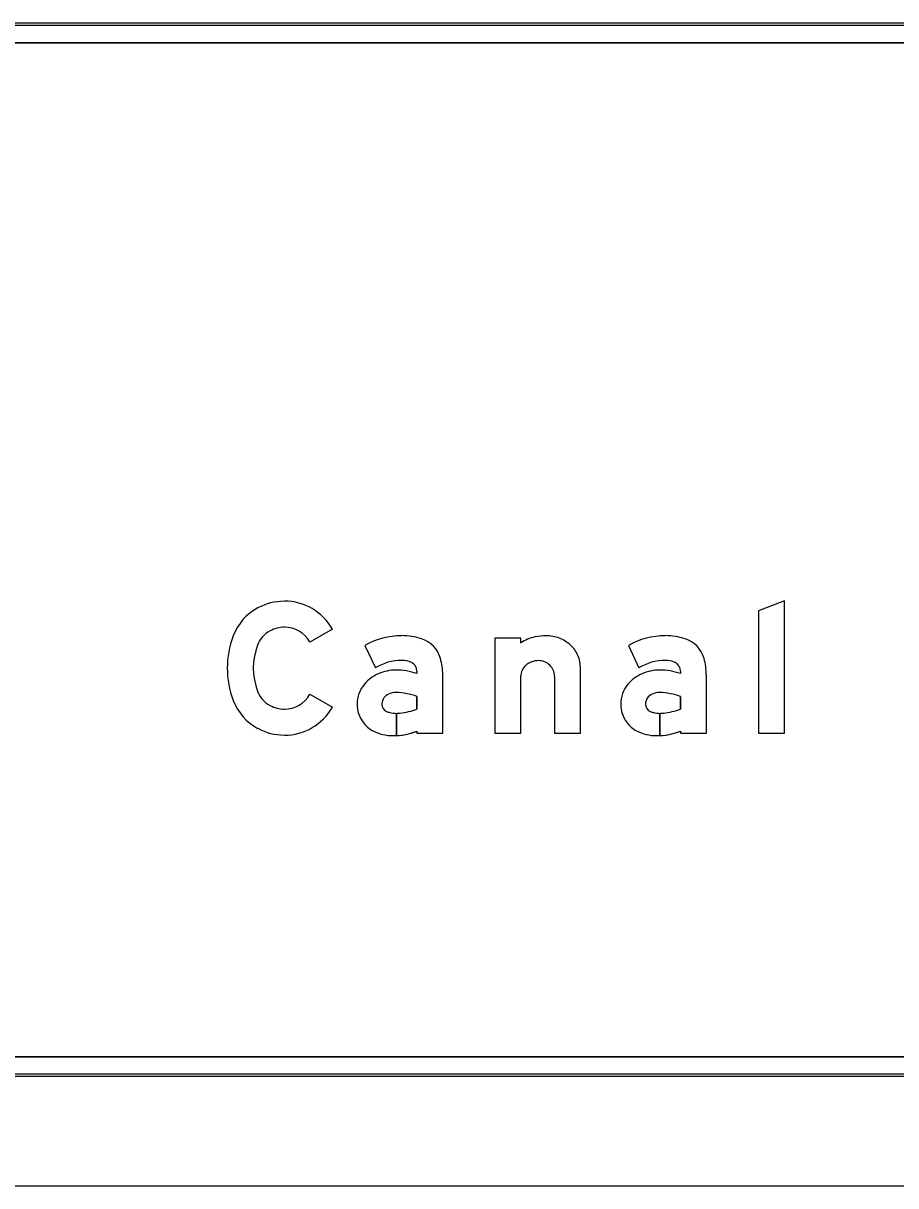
# Model space of a CAD drawing. Extents: x 1806251 to 1809821, y 414895 to 422886.
# Drawn here: x 1809677.755 to 1809678.65, y 414931.729 to 414932.922 of the extents above; entities that cross this region are included whole.
import ezdxf

# ---------------------------------------------------------------- set-up
doc = ezdxf.new("R2010")
doc.units = 0
for name, color, linetype in [('GSBWFILL', 7, 'Continuous'), ('GSCOLORFILL', 7, 'Continuous'), ('GSDIMS', 7, 'Continuous'), ('GSOUTLINE', 7, 'Continuous')]:
    doc.layers.add(name, color=color, linetype=linetype)

msp = doc.modelspace()

# ---------------------------------------------------------------- linework, layer by layer
at = {"layer": 'GSBWFILL'}
for p, q in [((1809679.276, 414932.922), (1809675.915, 414932.922)), ((1809675.915, 414932.902), (1809679.276, 414932.902)), ((1809678.2999, 414932.2517), (1809678.2999, 414932.1932)), ((1809679.276, 414931.861), (1809675.9152, 414931.861)), ((1809675.9152, 414931.841), (1809679.276, 414931.841))]:
    msp.add_line(p, q, dxfattribs=at)
msp.add_lwpolyline([(1809678.5359, 414932.1932), (1809678.5359, 414932.3289), (1809678.5092, 414932.3188), (1809678.5092, 414932.1932)], close=True, dxfattribs=at)
for points in [[(1809678.072, 414932.2999), (1809678.0488, 414932.2867)], [(1809678.1053, 414932.2832), (1809678.116, 414932.2601)], [(1809678.2653, 414932.2857), (1809678.2653, 414932.2906), (1809678.2386, 414932.2906), (1809678.2386, 414932.1932), (1809678.2653, 414932.1932), (1809678.2653, 414932.2517)], [(1809678.3759, 414932.2832), (1809678.3866, 414932.2601)], [(1809678.2999, 414932.1932), (1809678.3266, 414932.1932), (1809678.3266, 414932.2605)], [(1809678.1586, 414932.2569), (1809678.1586, 414932.2544)], [(1809678.1586, 414932.1951), (1809678.1586, 414932.1932), (1809678.1853, 414932.1932), (1809678.1853, 414932.2534)], [(1809678.4292, 414932.2569), (1809678.4292, 414932.2544)], [(1809678.4292, 414932.1951), (1809678.4292, 414932.1932), (1809678.4559, 414932.1932), (1809678.4559, 414932.2534)], [(1809678.0488, 414932.2331), (1809678.072, 414932.2199)], [(1809678.1586, 414932.2308), (1809678.1586, 414932.2179)], [(1809678.4292, 414932.2308), (1809678.4292, 414932.2179)], [(1809678.1376, 414932.1907), (1809678.1376, 414932.2135)], [(1809678.1376, 414932.2135), (1809678.1376, 414932.1907)], [(1809678.4082, 414932.1907), (1809678.4082, 414932.2135)], [(1809678.4082, 414932.2135), (1809678.4082, 414932.1907)]]:
    msp.add_lwpolyline(points, dxfattribs=at)
for centre, radius, start, end in [((1809678.4137, 414932.2168), 0.0764, 90, 119.6631), ((1809678.4137, 414932.228), 0.0653, 71.834, 90), ((1809678.4247, 414932.2615), 0.03, 16.3165, 71.834), ((1809678.3971, 414932.2534), 0.0587, 0, 16.3165), ((1809678.4137, 414932.2168), 0.0511, 90, 122.0567), ((1809678.4078, 414932.2122), 0.0457, 90, 113.1768), ((1809678.4078, 414932.1906), 0.0673, 71.4755, 90), ((1809678.4147, 414932.2477), 0.0202, 63.6188, 92.7072), ((1809678.4192, 414932.2569), 0.01, 360, 63.6188), ((1809678.4047, 414932.219), 0.0382, 112.8774, 140.1871), ((1809678.4, 414932.2229), 0.0321, 140.1871, 180), ((1809678.4077, 414932.2156), 0.0193, 88.6403, 113.408), ((1809678.4063, 414932.1694), 0.0655, 69.5454, 88.375), ((1809678.3986, 414932.2229), 0.0307, 180, 216.8494), ((1809678.4046, 414932.2229), 0.0113, 113.408, 177.7075), ((1809678.4053, 414932.2229), 0.0121, 177.7075, 180), ((1809678.4012, 414932.2229), 0.008, 180, 247.966), ((1809678.4082, 414932.2402), 0.0267, 247.966, 270), ((1809678.4082, 414932.2402), 0.0267, 270.0143, 278.1886), ((1809678.4067, 414932.2752), 0.0616, 274.983, 291.4646), ((1809678.4013, 414932.2249), 0.0341, 216.8494, 239.6064), ((1809678.4048, 414932.2365), 0.0459, 243.1197, 270), ((1809678.4048, 414932.2586), 0.068, 270, 272.8858), ((1809678.4048, 414932.2586), 0.068, 272.8914, 291.0305)]:
    msp.add_arc(centre, radius, start, end, dxfattribs=at)
for centre, major_axis, ratio, start_param, end_param in [((1809678.0212, 414932.2736), (0, 0.0547), 0.999994, 0.495249, 1.205818), ((1809678.0226, 414932.271), (0, 0.0576), 0.999994, 0, 0.495249), ((1809678.0226, 414932.2719), (0, 0.0568), 0.999994, 5.228016, 6.283185), ((1809678.0212, 414932.2736), (0, 0.028), 0.999994, 0.495249, 1.205818), ((1809678.0226, 414932.271), (0, 0.0309), 0.999994, 0, 0.495249), ((1809678.0226, 414932.2719), (0, 0.0301), 0.999994, 5.228016, 6.283185), ((1809678.0572, 414932.2599), (0, 0.0932), 0.999994, 1.205818, 1.935775), ((1809678.0572, 414932.2599), (0, 0.0665), 0.999994, 1.205818, 1.935775), ((1809678.1431, 414932.2168), (0, 0.0764), 0.999995, 0, 0.517719), ((1809678.1431, 414932.228), (0, 0.0653), 0.999995, 5.96613, 6.283185), ((1809678.1541, 414932.2615), (0, 0.03), 0.999995, 4.997165, 5.96613), ((1809678.291, 414932.2453), (0, 0.048), 0.999997, 0.235088, 0.567132), ((1809678.2915, 414932.2399), (0, 0.0533), 0.999997, 0, 0.219986), ((1809678.2915, 414932.2557), (0, 0.0375), 0.999997, 5.914285, 6.283185), ((1809678.2924, 414932.258), (0, 0.035), 0.999997, 5.532258, 5.914285), ((1809678.2938, 414932.2595), (0, 0.033), 0.999997, 5.130076, 5.532258), ((1809678.1265, 414932.2534), (0, 0.0587), 0.999995, 4.712389, 4.997165), ((1809678.296, 414932.2605), (0, 0.0306), 0.999997, 4.712389, 5.130076), ((1809678.1431, 414932.2168), (0, 0.0511), 0.999995, 0, 0.559495), ((1809678.1372, 414932.2122), (0, 0.0457), 0.999995, 0, 0.404512), ((1809678.1372, 414932.1906), (0, 0.0673), 0.999995, 5.959871, 6.283185), ((1809678.1441, 414932.2477), (0, 0.0202), 0.999995, 5.822746, 6.330435), ((1809678.1486, 414932.2569), (0, 0.01), 0.999995, 4.712389, 5.822746), ((1809678.2813, 414932.2507), (0, 0.0162), 0.999997, 0.715718, 1.126231), ((1809678.2827, 414932.2491), (0, 0.0183), 0.999997, 0.345704, 0.715718), ((1809678.2835, 414932.2466), (0, 0.021), 0.999997, 0, 0.345704), ((1809678.2835, 414932.2508), (0, 0.0168), 0.999997, 5.900624, 6.283185), ((1809678.2837, 414932.2512), (0, 0.0163), 0.999997, 5.51227, 5.900624), ((1809678.284, 414932.2515), (0, 0.0159), 0.999997, 5.115435, 5.51227), ((1809678.2845, 414932.2517), (0, 0.0155), 0.999997, 4.712389, 5.115435), ((1809678.1341, 414932.219), (0, 0.0382), 0.999995, 0.399285, 0.87593), ((1809678.2791, 414932.2517), (0, 0.0139), 0.999997, 1.126231, 1.570796), ((1809678.0212, 414932.2462), (0, 0.028), 0.999994, 1.935775, 2.646344), ((1809678.1294, 414932.2229), (0, 0.0321), 0.999995, 0.87593, 1.570796), ((1809678.1371, 414932.2156), (0, 0.0193), 0.999995, 6.259455, 6.691732), ((1809678.1357, 414932.1694), (0, 0.0655), 0.999995, 5.926185, 6.254823), ((1809678.0212, 414932.2462), (0, 0.0547), 0.999994, 1.935775, 2.646344), ((1809678.0226, 414932.2479), (0, 0.0301), 0.999994, 3.141593, 4.196762), ((1809678.128, 414932.2229), (0, 0.0307), 0.999995, 1.570796, 2.21394), ((1809678.134, 414932.2229), (0, 0.0113), 0.999995, 0.408547, 1.530785), ((1809678.1347, 414932.2229), (0, 0.0121), 0.999995, 1.530785, 1.570796), ((1809678.1306, 414932.2229), (0, 0.008), 0.999995, 1.570796, 2.757027), ((1809678.0226, 414932.2488), (0, 0.0309), 0.999994, 2.646344, 3.141593), ((1809678.0226, 414932.2479), (0, 0.0568), 0.999994, 3.141593, 4.196762), ((1809678.1376, 414932.2402), (0, 0.0267), 0.999995, 2.757027, 3.141593), ((1809678.1376, 414932.2402), (0, 0.0267), 0.999995, 3.141843, 3.28451), ((1809678.1361, 414932.2752), (0, 0.0616), 0.999995, 3.228562, 3.516221), ((1809678.0226, 414932.2488), (0, 0.0576), 0.999994, 2.646344, 3.141593), ((1809678.1307, 414932.2249), (0, 0.0341), 0.999995, 2.21394, 2.611125), ((1809678.1342, 414932.2365), (0, 0.0459), 0.999995, 2.672443, 3.141593), ((1809678.1342, 414932.2586), (0, 0.068), 0.999995, 3.141593, 3.191959), ((1809678.1342, 414932.2586), (0, 0.068), 0.999995, 3.192057, 3.508644)]:
    msp.add_ellipse(centre, major_axis=major_axis, ratio=ratio, start_param=start_param, end_param=end_param, dxfattribs=at)
at = {"layer": 'GSCOLORFILL'}
for p, q in [((1809679.276, 414932.922), (1809675.915, 414932.922)), ((1809679.276, 414932.922), (1809675.915, 414932.922)), ((1809679.276, 414932.922), (1809675.915, 414932.922)), ((1809675.915, 414932.92), (1809679.276, 414932.92)), ((1809675.915, 414932.902), (1809679.276, 414932.902)), ((1809678.2999, 414932.2517), (1809678.2999, 414932.1932)), ((1809679.276, 414931.861), (1809675.9152, 414931.861)), ((1809679.276, 414931.843), (1809675.915, 414931.843)), ((1809675.915, 414931.841), (1809679.276, 414931.841)), ((1809675.915, 414931.841), (1809679.276, 414931.841)), ((1809675.9152, 414931.841), (1809679.276, 414931.841))]:
    msp.add_line(p, q, dxfattribs=at)
msp.add_lwpolyline([(1809678.5359, 414932.1932), (1809678.5359, 414932.3289), (1809678.5092, 414932.3188), (1809678.5092, 414932.1932)], close=True, dxfattribs=at)
for points in [[(1809678.072, 414932.2999), (1809678.0488, 414932.2867)], [(1809678.1053, 414932.2832), (1809678.116, 414932.2601)], [(1809678.2653, 414932.2857), (1809678.2653, 414932.2906), (1809678.2386, 414932.2906), (1809678.2386, 414932.1932), (1809678.2653, 414932.1932), (1809678.2653, 414932.2517)], [(1809678.3759, 414932.2832), (1809678.3866, 414932.2601)], [(1809678.2999, 414932.1932), (1809678.3266, 414932.1932), (1809678.3266, 414932.2605)], [(1809678.1586, 414932.2569), (1809678.1586, 414932.2544)], [(1809678.1586, 414932.1951), (1809678.1586, 414932.1932), (1809678.1853, 414932.1932), (1809678.1853, 414932.2534)], [(1809678.4292, 414932.2569), (1809678.4292, 414932.2544)], [(1809678.4292, 414932.1951), (1809678.4292, 414932.1932), (1809678.4559, 414932.1932), (1809678.4559, 414932.2534)], [(1809678.0488, 414932.2331), (1809678.072, 414932.2199)], [(1809678.1586, 414932.2308), (1809678.1586, 414932.2179)], [(1809678.4292, 414932.2308), (1809678.4292, 414932.2179)], [(1809678.1376, 414932.1907), (1809678.1376, 414932.2135)], [(1809678.1376, 414932.2135), (1809678.1376, 414932.1907)], [(1809678.4082, 414932.1907), (1809678.4082, 414932.2135)], [(1809678.4082, 414932.2135), (1809678.4082, 414932.1907)]]:
    msp.add_lwpolyline(points, dxfattribs=at)
for centre, radius, start, end in [((1809678.4137, 414932.2168), 0.0764, 90, 119.6631), ((1809678.4137, 414932.228), 0.0653, 71.834, 90), ((1809678.4247, 414932.2615), 0.03, 16.3165, 71.834), ((1809678.3971, 414932.2534), 0.0587, 0, 16.3165), ((1809678.4137, 414932.2168), 0.0511, 90, 122.0567), ((1809678.4078, 414932.2122), 0.0457, 90, 113.1768), ((1809678.4078, 414932.1906), 0.0673, 71.4755, 90), ((1809678.4147, 414932.2477), 0.0202, 63.6188, 92.7072), ((1809678.4192, 414932.2569), 0.01, 360, 63.6188), ((1809678.4047, 414932.219), 0.0382, 112.8774, 140.1871), ((1809678.4, 414932.2229), 0.0321, 140.1871, 180), ((1809678.4077, 414932.2156), 0.0193, 88.6403, 113.408), ((1809678.4063, 414932.1694), 0.0655, 69.5454, 88.375), ((1809678.3986, 414932.2229), 0.0307, 180, 216.8494), ((1809678.4046, 414932.2229), 0.0113, 113.408, 177.7075), ((1809678.4053, 414932.2229), 0.0121, 177.7075, 180), ((1809678.4012, 414932.2229), 0.008, 180, 247.966), ((1809678.4082, 414932.2402), 0.0267, 247.966, 270), ((1809678.4082, 414932.2402), 0.0267, 270.0143, 278.1886), ((1809678.4067, 414932.2752), 0.0616, 274.983, 291.4646), ((1809678.4013, 414932.2249), 0.0341, 216.8494, 239.6064), ((1809678.4048, 414932.2365), 0.0459, 243.1197, 270), ((1809678.4048, 414932.2586), 0.068, 270, 272.8858), ((1809678.4048, 414932.2586), 0.068, 272.8914, 291.0305)]:
    msp.add_arc(centre, radius, start, end, dxfattribs=at)
for centre, major_axis, ratio, start_param, end_param in [((1809678.0212, 414932.2736), (0, 0.0547), 0.999994, 0.495249, 1.205818), ((1809678.0226, 414932.271), (0, 0.0576), 0.999994, 0, 0.495249), ((1809678.0226, 414932.2719), (0, 0.0568), 0.999994, 5.228016, 6.283185), ((1809678.0212, 414932.2736), (0, 0.028), 0.999994, 0.495249, 1.205818), ((1809678.0226, 414932.271), (0, 0.0309), 0.999994, 0, 0.495249), ((1809678.0226, 414932.2719), (0, 0.0301), 0.999994, 5.228016, 6.283185), ((1809678.0572, 414932.2599), (0, 0.0932), 0.999994, 1.205818, 1.935775), ((1809678.0572, 414932.2599), (0, 0.0665), 0.999994, 1.205818, 1.935775), ((1809678.1431, 414932.2168), (0, 0.0764), 0.999995, 0, 0.517719), ((1809678.1431, 414932.228), (0, 0.0653), 0.999995, 5.96613, 6.283185), ((1809678.1541, 414932.2615), (0, 0.03), 0.999995, 4.997165, 5.96613), ((1809678.291, 414932.2453), (0, 0.048), 0.999997, 0.235088, 0.567132), ((1809678.2915, 414932.2399), (0, 0.0533), 0.999997, 0, 0.219986), ((1809678.2915, 414932.2557), (0, 0.0375), 0.999997, 5.914285, 6.283185), ((1809678.2924, 414932.258), (0, 0.035), 0.999997, 5.532258, 5.914285), ((1809678.2938, 414932.2595), (0, 0.033), 0.999997, 5.130076, 5.532258), ((1809678.1265, 414932.2534), (0, 0.0587), 0.999995, 4.712389, 4.997165), ((1809678.296, 414932.2605), (0, 0.0306), 0.999997, 4.712389, 5.130076), ((1809678.1431, 414932.2168), (0, 0.0511), 0.999995, 0, 0.559495), ((1809678.1372, 414932.2122), (0, 0.0457), 0.999995, 0, 0.404512), ((1809678.1372, 414932.1906), (0, 0.0673), 0.999995, 5.959871, 6.283185), ((1809678.1441, 414932.2477), (0, 0.0202), 0.999995, 5.822746, 6.330435), ((1809678.1486, 414932.2569), (0, 0.01), 0.999995, 4.712389, 5.822746), ((1809678.2813, 414932.2507), (0, 0.0162), 0.999997, 0.715718, 1.126231), ((1809678.2827, 414932.2491), (0, 0.0183), 0.999997, 0.345704, 0.715718), ((1809678.2835, 414932.2466), (0, 0.021), 0.999997, 0, 0.345704), ((1809678.2835, 414932.2508), (0, 0.0168), 0.999997, 5.900624, 6.283185), ((1809678.2837, 414932.2512), (0, 0.0163), 0.999997, 5.51227, 5.900624), ((1809678.284, 414932.2515), (0, 0.0159), 0.999997, 5.115435, 5.51227), ((1809678.2845, 414932.2517), (0, 0.0155), 0.999997, 4.712389, 5.115435), ((1809678.1341, 414932.219), (0, 0.0382), 0.999995, 0.399285, 0.87593), ((1809678.2791, 414932.2517), (0, 0.0139), 0.999997, 1.126231, 1.570796), ((1809678.0212, 414932.2462), (0, 0.028), 0.999994, 1.935775, 2.646344), ((1809678.1294, 414932.2229), (0, 0.0321), 0.999995, 0.87593, 1.570796), ((1809678.1371, 414932.2156), (0, 0.0193), 0.999995, 6.259455, 6.691732), ((1809678.1357, 414932.1694), (0, 0.0655), 0.999995, 5.926185, 6.254823), ((1809678.0212, 414932.2462), (0, 0.0547), 0.999994, 1.935775, 2.646344), ((1809678.0226, 414932.2479), (0, 0.0301), 0.999994, 3.141593, 4.196762), ((1809678.128, 414932.2229), (0, 0.0307), 0.999995, 1.570796, 2.21394), ((1809678.134, 414932.2229), (0, 0.0113), 0.999995, 0.408547, 1.530785), ((1809678.1347, 414932.2229), (0, 0.0121), 0.999995, 1.530785, 1.570796), ((1809678.1306, 414932.2229), (0, 0.008), 0.999995, 1.570796, 2.757027), ((1809678.0226, 414932.2488), (0, 0.0309), 0.999994, 2.646344, 3.141593), ((1809678.0226, 414932.2479), (0, 0.0568), 0.999994, 3.141593, 4.196762), ((1809678.1376, 414932.2402), (0, 0.0267), 0.999995, 2.757027, 3.141593), ((1809678.1376, 414932.2402), (0, 0.0267), 0.999995, 3.141843, 3.28451), ((1809678.1361, 414932.2752), (0, 0.0616), 0.999995, 3.228562, 3.516221), ((1809678.0226, 414932.2488), (0, 0.0576), 0.999994, 2.646344, 3.141593), ((1809678.1307, 414932.2249), (0, 0.0341), 0.999995, 2.21394, 2.611125), ((1809678.1342, 414932.2365), (0, 0.0459), 0.999995, 2.672443, 3.141593), ((1809678.1342, 414932.2586), (0, 0.068), 0.999995, 3.141593, 3.191959), ((1809678.1342, 414932.2586), (0, 0.068), 0.999995, 3.192057, 3.508644)]:
    msp.add_ellipse(centre, major_axis=major_axis, ratio=ratio, start_param=start_param, end_param=end_param, dxfattribs=at)
at = {"layer": 'GSDIMS'}
msp.add_line((1809675.875, 414931.7285), (1809679.315, 414931.7285), dxfattribs=at)
at = {"layer": 'GSOUTLINE'}
for p, q in [((1809679.276, 414932.922), (1809675.915, 414932.922)), ((1809679.276, 414932.902), (1809675.915, 414932.902)), ((1809678.2999, 414932.2517), (1809678.2999, 414932.1932)), ((1809675.915, 414931.861), (1809679.276, 414931.861)), ((1809675.915, 414931.841), (1809679.276, 414931.841))]:
    msp.add_line(p, q, dxfattribs=at)
msp.add_lwpolyline([(1809678.5359, 414932.1932), (1809678.5359, 414932.3289), (1809678.5092, 414932.3188), (1809678.5092, 414932.1932)], close=True, dxfattribs=at)
for points in [[(1809678.072, 414932.2999), (1809678.0488, 414932.2867)], [(1809678.1053, 414932.2832), (1809678.116, 414932.2601)], [(1809678.2653, 414932.2857), (1809678.2653, 414932.2906), (1809678.2386, 414932.2906), (1809678.2386, 414932.1932), (1809678.2653, 414932.1932), (1809678.2653, 414932.2517)], [(1809678.3759, 414932.2832), (1809678.3866, 414932.2601)], [(1809678.2999, 414932.1932), (1809678.3266, 414932.1932), (1809678.3266, 414932.2605)], [(1809678.1586, 414932.2569), (1809678.1586, 414932.2544)], [(1809678.1586, 414932.1951), (1809678.1586, 414932.1932), (1809678.1853, 414932.1932), (1809678.1853, 414932.2534)], [(1809678.4292, 414932.2569), (1809678.4292, 414932.2544)], [(1809678.4292, 414932.1951), (1809678.4292, 414932.1932), (1809678.4559, 414932.1932), (1809678.4559, 414932.2534)], [(1809678.0488, 414932.2331), (1809678.072, 414932.2199)], [(1809678.1586, 414932.2179), (1809678.1586, 414932.2308)], [(1809678.4292, 414932.2179), (1809678.4292, 414932.2308)]]:
    msp.add_lwpolyline(points, dxfattribs=at)
for centre, radius, start, end in [((1809678.4137, 414932.2168), 0.0764, 90, 119.6631), ((1809678.4137, 414932.228), 0.0653, 71.834, 90), ((1809678.4247, 414932.2615), 0.03, 16.3165, 71.834), ((1809678.3971, 414932.2534), 0.0587, 0, 16.3165), ((1809678.4137, 414932.2168), 0.0511, 90, 122.0567), ((1809678.4078, 414932.2122), 0.0457, 90, 113.1768), ((1809678.4078, 414932.1906), 0.0673, 71.4755, 90), ((1809678.4147, 414932.2477), 0.0202, 63.6188, 92.7072), ((1809678.4192, 414932.2569), 0.01, 360, 63.6188), ((1809678.4047, 414932.219), 0.0382, 112.8774, 140.1871), ((1809678.4, 414932.2229), 0.0321, 140.1871, 180), ((1809678.4077, 414932.2156), 0.0193, 88.6475, 113.408), ((1809678.4063, 414932.1694), 0.0655, 69.5454, 88.3729), ((1809678.4081, 414932.2339), 0.001, 88.3729, 88.6475), ((1809678.3986, 414932.2229), 0.0307, 180, 216.8494), ((1809678.4046, 414932.2229), 0.0113, 113.408, 177.7075), ((1809678.4053, 414932.2229), 0.0121, 177.7075, 180), ((1809678.4012, 414932.2229), 0.008, 180, 247.966), ((1809678.4082, 414932.2402), 0.0267, 247.966, 278.1886), ((1809678.4067, 414932.2752), 0.0616, 274.983, 291.4646), ((1809678.4013, 414932.2249), 0.0341, 216.8494, 239.6064), ((1809678.4048, 414932.2365), 0.0459, 243.1197, 270), ((1809678.4048, 414932.2586), 0.068, 270, 291.0305)]:
    msp.add_arc(centre, radius, start, end, dxfattribs=at)
for centre, major_axis, ratio, start_param, end_param in [((1809678.0212, 414932.2736), (0, 0.0547), 0.999994, 0.495249, 1.205818), ((1809678.0226, 414932.271), (0, 0.0576), 0.999994, 0, 0.495249), ((1809678.0226, 414932.2719), (0, 0.0568), 0.999994, 5.228016, 6.283185), ((1809678.0212, 414932.2736), (0, 0.028), 0.999994, 0.495249, 1.205818), ((1809678.0226, 414932.271), (0, 0.0309), 0.999994, 0, 0.495249), ((1809678.0226, 414932.2719), (0, 0.0301), 0.999994, 5.228016, 6.283185), ((1809678.0572, 414932.2599), (0, 0.0932), 0.999994, 1.205818, 1.935775), ((1809678.0572, 414932.2599), (0, 0.0665), 0.999994, 1.205818, 1.935775), ((1809678.1431, 414932.2168), (0, 0.0764), 0.999995, 6.283185, 6.800904), ((1809678.1431, 414932.228), (0, 0.0653), 0.999995, 5.96613, 6.283185), ((1809678.1541, 414932.2615), (0, 0.03), 0.999995, 4.997165, 5.96613), ((1809678.291, 414932.2453), (0, 0.048), 0.999997, 0.235088, 0.567132), ((1809678.2915, 414932.2399), (0, 0.0533), 0.999997, 0, 0.219986), ((1809678.2915, 414932.2557), (0, 0.0375), 0.999997, 5.914285, 6.283185), ((1809678.2924, 414932.258), (0, 0.035), 0.999997, 5.532258, 5.914285), ((1809678.2938, 414932.2595), (0, 0.033), 0.999997, 5.130076, 5.532258), ((1809678.1265, 414932.2534), (0, 0.0587), 0.999995, 4.712389, 4.997165), ((1809678.296, 414932.2605), (0, 0.0306), 0.999997, 4.712389, 5.130076), ((1809678.1431, 414932.2168), (0, 0.0511), 0.999995, 0, 0.559495), ((1809678.1372, 414932.2122), (0, 0.0457), 0.999995, 0, 0.404512), ((1809678.1372, 414932.1906), (0, 0.0673), 0.999995, 5.959871, 6.283185), ((1809678.1441, 414932.2477), (0, 0.0202), 0.999995, 5.822746, 6.330435), ((1809678.1486, 414932.2569), (0, 0.01), 0.999995, 4.712389, 5.822746), ((1809678.2813, 414932.2507), (0, 0.0162), 0.999997, 0.715718, 1.126231), ((1809678.2827, 414932.2491), (0, 0.0183), 0.999997, 0.345704, 0.715718), ((1809678.2835, 414932.2466), (0, 0.021), 0.999997, 0, 0.345704), ((1809678.2835, 414932.2508), (0, 0.0168), 0.999997, 5.900624, 6.283185), ((1809678.2837, 414932.2512), (0, 0.0163), 0.999997, 5.51227, 5.900624), ((1809678.284, 414932.2515), (0, 0.0159), 0.999997, 5.115435, 5.51227), ((1809678.2845, 414932.2517), (0, 0.0155), 0.999997, 4.712389, 5.115435), ((1809678.1341, 414932.219), (0, 0.0382), 0.999995, 0.399285, 0.87593), ((1809678.2791, 414932.2517), (0, 0.0139), 0.999997, 1.126231, 1.570796), ((1809678.0212, 414932.2462), (0, 0.028), 0.999994, 1.935775, 2.646344), ((1809678.1294, 414932.2229), (0, 0.0321), 0.999995, 0.87593, 1.570796), ((1809678.1371, 414932.2156), (0, 0.0193), 0.999995, 6.25958, 6.691732), ((1809678.1357, 414932.1694), (0, 0.0655), 0.999995, 5.926185, 6.254787), ((1809678.1375, 414932.2339), (0, 0.001), 0.999995, 6.254787, 6.25958), ((1809678.0212, 414932.2462), (0, 0.0547), 0.999994, 1.935775, 2.646344), ((1809678.0226, 414932.2479), (0, 0.0301), 0.999994, 3.141593, 4.196762), ((1809678.128, 414932.2229), (0, 0.0307), 0.999995, 1.570796, 2.21394), ((1809678.134, 414932.2229), (0, 0.0113), 0.999995, 0.408547, 1.530785), ((1809678.1347, 414932.2229), (0, 0.0121), 0.999995, 1.530785, 1.570796), ((1809678.1306, 414932.2229), (0, 0.008), 0.999995, 1.570796, 2.757027), ((1809678.0226, 414932.2488), (0, 0.0309), 0.999994, 2.646344, 3.141593), ((1809678.0226, 414932.2479), (0, 0.0568), 0.999994, 3.141593, 4.196762), ((1809678.1376, 414932.2402), (0, 0.0267), 0.999995, 2.757027, 3.28451), ((1809678.1361, 414932.2752), (0, 0.0616), 0.999995, 3.228562, 3.516221), ((1809678.0226, 414932.2488), (0, 0.0576), 0.999994, 2.646344, 3.141593), ((1809678.1307, 414932.2249), (0, 0.0341), 0.999995, 2.21394, 2.611125), ((1809678.1342, 414932.2365), (0, 0.0459), 0.999995, 2.672443, 3.141593), ((1809678.1342, 414932.2586), (0, 0.068), 0.999995, 3.141593, 3.508644)]:
    msp.add_ellipse(centre, major_axis=major_axis, ratio=ratio, start_param=start_param, end_param=end_param, dxfattribs=at)

doc.saveas('drawing.dxf')
